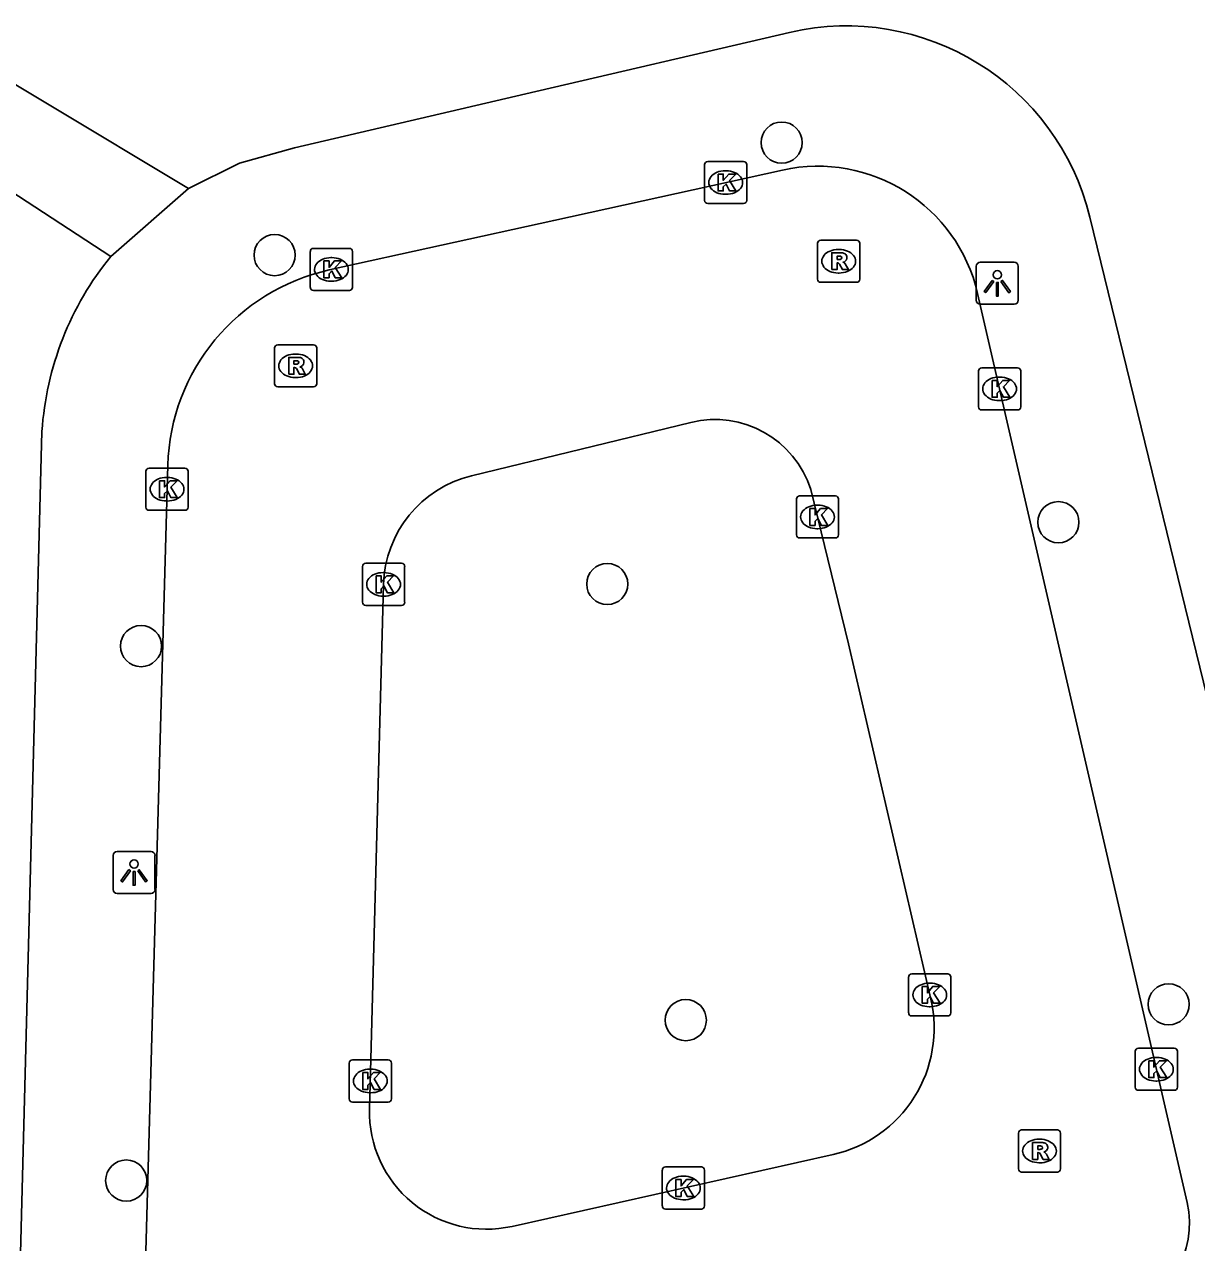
# Model space of a CAD drawing. Extents: x 162026 to 163499, y 387297 to 388169.
# Drawn here: x 162958.12 to 162985.96, y 387675.15 to 387704.09 of the extents above; entities that cross this region are included whole.
import ezdxf

# ---------------------------------------------------------------- set-up
doc = ezdxf.new("R2010")
doc.units = 0
for name, color, linetype in [('IMGEO_Boom', 7, 'Continuous'), ('IMGEO_Kolk', 7, 'Continuous'), ('IMGEO_Lichtpunt', 7, 'Continuous'), ('IMGEO_Rioolput', 7, 'Continuous'), ('IMGEO_Voetpad_open', 7, 'Continuous')]:
    doc.layers.add(name, color=color, linetype=linetype)

msp = doc.modelspace()

# ---------------------------------------------------------------- linework, layer by layer
at = {"layer": 'IMGEO_Boom'}
for centre in [(162976.105, 387701.281), (162964.06, 387698.609), (162982.679, 387692.264), (162971.962, 387690.795), (162960.887, 387689.32), (162985.298, 387680.81), (162973.828, 387680.434), (162960.535, 387676.624)]:
    msp.add_circle(centre, 0.489, dxfattribs=at)
at = {"layer": 'IMGEO_Kolk'}
for p, q in [((162974.275, 387699.907), (162974.275, 387700.759)), ((162974.35, 387700.833), (162975.202, 387700.833)), ((162975.276, 387700.759), (162975.276, 387699.907)), ((162974.763, 387700.613), (162974.788, 387700.613)), ((162974.786, 387700.053), (162974.761, 387700.053)), ((162975.202, 387699.833), (162974.35, 387699.833)), ((162964.983, 387698.769), (162965.835, 387698.769)), ((162964.908, 387697.843), (162964.908, 387698.695)), ((162965.396, 387698.549), (162965.421, 387698.549)), ((162965.909, 387698.695), (162965.909, 387697.843)), ((162965.419, 387697.989), (162965.394, 387697.989)), ((162965.835, 387697.769), (162964.983, 387697.769)), ((162980.782, 387695.005), (162980.782, 387695.857)), ((162980.857, 387695.931), (162981.709, 387695.931)), ((162981.783, 387695.857), (162981.783, 387695.005)), ((162981.27, 387695.711), (162981.295, 387695.711)), ((162981.293, 387695.151), (162981.268, 387695.151)), ((162981.709, 387694.931), (162980.857, 387694.931)), ((162961.079, 387693.547), (162961.931, 387693.547)), ((162961.004, 387692.621), (162961.004, 387693.473)), ((162961.492, 387693.327), (162961.517, 387693.327)), ((162962.005, 387693.473), (162962.005, 387692.621)), ((162961.515, 387692.767), (162961.49, 387692.767)), ((162976.456, 387691.963), (162976.456, 387692.815)), ((162976.531, 387692.889), (162977.383, 387692.889)), ((162976.944, 387692.669), (162976.969, 387692.669)), ((162977.457, 387692.815), (162977.457, 387691.963)), ((162961.931, 387692.547), (162961.079, 387692.547)), ((162976.967, 387692.109), (162976.942, 387692.109)), ((162977.383, 387691.889), (162976.531, 387691.889)), ((162966.148, 387690.361), (162966.148, 387691.213)), ((162966.223, 387691.287), (162967.075, 387691.287)), ((162967.149, 387691.213), (162967.149, 387690.361)), ((162966.636, 387691.067), (162966.661, 387691.067)), ((162966.659, 387690.507), (162966.634, 387690.507)), ((162967.075, 387690.287), (162966.223, 387690.287)), ((162979.122, 387680.608), (162979.122, 387681.46)), ((162979.197, 387681.534), (162980.049, 387681.534)), ((162980.123, 387681.46), (162980.123, 387680.608)), ((162979.61, 387681.314), (162979.635, 387681.314)), ((162980.049, 387680.534), (162979.197, 387680.534)), ((162979.633, 387680.754), (162979.608, 387680.754)), ((162984.506, 387678.842), (162984.506, 387679.694)), ((162984.581, 387679.768), (162985.433, 387679.768)), ((162985.507, 387679.694), (162985.507, 387678.842)), ((162965.833, 387678.563), (162965.833, 387679.415)), ((162965.908, 387679.489), (162966.76, 387679.489)), ((162966.834, 387679.415), (162966.834, 387678.563)), ((162984.994, 387679.548), (162985.019, 387679.548)), ((162966.321, 387679.269), (162966.346, 387679.269)), ((162985.433, 387678.768), (162984.581, 387678.768)), ((162985.017, 387678.988), (162984.992, 387678.988)), ((162966.76, 387678.489), (162965.908, 387678.489)), ((162966.344, 387678.709), (162966.319, 387678.709)), ((162973.27, 387676.021), (162973.27, 387676.873)), ((162973.345, 387676.947), (162974.197, 387676.947)), ((162974.271, 387676.873), (162974.271, 387676.021)), ((162973.758, 387676.727), (162973.783, 387676.727)), ((162973.781, 387676.167), (162973.756, 387676.167)), ((162974.197, 387675.947), (162973.345, 387675.947))]:
    msp.add_line(p, q, dxfattribs=at)
for points in [[(162974.275, 387699.907), (162974.275, 387700.759)], [(162974.35, 387700.833), (162975.202, 387700.833)], [(162975.276, 387700.759), (162975.276, 387699.907)], [(162974.596, 387700.533), (162974.719, 387700.533), (162974.719, 387700.382), (162974.849, 387700.533), (162975.013, 387700.533), (162974.867, 387700.382), (162975.02, 387700.133), (162974.868, 387700.133), (162974.783, 387700.297), (162974.719, 387700.23), (162974.719, 387700.133), (162974.596, 387700.133), (162974.596, 387700.533)], [(162975.202, 387699.833), (162974.35, 387699.833)], [(162964.983, 387698.769), (162965.835, 387698.769)], [(162964.908, 387697.843), (162964.908, 387698.695)], [(162965.229, 387698.469), (162965.352, 387698.469), (162965.352, 387698.318), (162965.482, 387698.469), (162965.646, 387698.469), (162965.5, 387698.318), (162965.653, 387698.069), (162965.501, 387698.069), (162965.416, 387698.233), (162965.352, 387698.166), (162965.352, 387698.069), (162965.229, 387698.069), (162965.229, 387698.469)], [(162965.909, 387698.695), (162965.909, 387697.843)], [(162965.835, 387697.769), (162964.983, 387697.769)], [(162980.782, 387695.005), (162980.782, 387695.857)], [(162980.857, 387695.931), (162981.709, 387695.931)], [(162981.783, 387695.857), (162981.783, 387695.005)], [(162981.103, 387695.631), (162981.226, 387695.631), (162981.226, 387695.48), (162981.356, 387695.631), (162981.52, 387695.631), (162981.374, 387695.48), (162981.527, 387695.231), (162981.375, 387695.231), (162981.29, 387695.395), (162981.226, 387695.328), (162981.226, 387695.231), (162981.103, 387695.231), (162981.103, 387695.631)], [(162981.709, 387694.931), (162980.857, 387694.931)], [(162961.079, 387693.547), (162961.931, 387693.547)], [(162961.004, 387692.621), (162961.004, 387693.473)], [(162961.325, 387693.247), (162961.448, 387693.247), (162961.448, 387693.096), (162961.578, 387693.247), (162961.742, 387693.247), (162961.596, 387693.096), (162961.749, 387692.847), (162961.597, 387692.847), (162961.512, 387693.011), (162961.448, 387692.944), (162961.448, 387692.847), (162961.325, 387692.847), (162961.325, 387693.247)], [(162962.005, 387693.473), (162962.005, 387692.621)], [(162976.456, 387691.963), (162976.456, 387692.815)], [(162976.531, 387692.889), (162977.383, 387692.889)], [(162977.457, 387692.815), (162977.457, 387691.963)], [(162961.931, 387692.547), (162961.079, 387692.547)], [(162976.777, 387692.589), (162976.9, 387692.589), (162976.9, 387692.438), (162977.03, 387692.589), (162977.194, 387692.589), (162977.048, 387692.438), (162977.201, 387692.189), (162977.049, 387692.189), (162976.964, 387692.353), (162976.9, 387692.286), (162976.9, 387692.189), (162976.777, 387692.189), (162976.777, 387692.589)], [(162977.383, 387691.889), (162976.531, 387691.889)], [(162966.148, 387690.361), (162966.148, 387691.213)], [(162966.223, 387691.287), (162967.075, 387691.287)], [(162967.149, 387691.213), (162967.149, 387690.361)], [(162966.469, 387690.987), (162966.592, 387690.987), (162966.592, 387690.836), (162966.722, 387690.987), (162966.886, 387690.987), (162966.74, 387690.836), (162966.893, 387690.587), (162966.741, 387690.587), (162966.656, 387690.751), (162966.592, 387690.684), (162966.592, 387690.587), (162966.469, 387690.587), (162966.469, 387690.987)], [(162967.075, 387690.287), (162966.223, 387690.287)], [(162979.122, 387680.608), (162979.122, 387681.46)], [(162979.197, 387681.534), (162980.049, 387681.534)], [(162980.123, 387681.46), (162980.123, 387680.608)], [(162979.443, 387681.234), (162979.566, 387681.234), (162979.566, 387681.083), (162979.696, 387681.234), (162979.86, 387681.234), (162979.714, 387681.083), (162979.867, 387680.834), (162979.715, 387680.834), (162979.63, 387680.998), (162979.566, 387680.931), (162979.566, 387680.834), (162979.443, 387680.834), (162979.443, 387681.234)], [(162980.049, 387680.534), (162979.197, 387680.534)], [(162984.506, 387678.842), (162984.506, 387679.694)], [(162984.581, 387679.768), (162985.433, 387679.768)], [(162985.507, 387679.694), (162985.507, 387678.842)], [(162965.833, 387678.563), (162965.833, 387679.415)], [(162965.908, 387679.489), (162966.76, 387679.489)], [(162966.834, 387679.415), (162966.834, 387678.563)], [(162984.827, 387679.468), (162984.95, 387679.468), (162984.95, 387679.317), (162985.08, 387679.468), (162985.244, 387679.468), (162985.098, 387679.317), (162985.251, 387679.068), (162985.099, 387679.068), (162985.014, 387679.232), (162984.95, 387679.165), (162984.95, 387679.068), (162984.827, 387679.068), (162984.827, 387679.468)], [(162966.154, 387679.189), (162966.277, 387679.189), (162966.277, 387679.038), (162966.407, 387679.189), (162966.571, 387679.189), (162966.425, 387679.038), (162966.578, 387678.789), (162966.426, 387678.789), (162966.341, 387678.953), (162966.277, 387678.886), (162966.277, 387678.789), (162966.154, 387678.789), (162966.154, 387679.189)], [(162985.433, 387678.768), (162984.581, 387678.768)], [(162966.76, 387678.489), (162965.908, 387678.489)], [(162973.27, 387676.021), (162973.27, 387676.873)], [(162973.345, 387676.947), (162974.197, 387676.947)], [(162974.271, 387676.873), (162974.271, 387676.021)], [(162973.591, 387676.647), (162973.714, 387676.647), (162973.714, 387676.496), (162973.844, 387676.647), (162974.008, 387676.647), (162973.862, 387676.496), (162974.015, 387676.247), (162973.863, 387676.247), (162973.778, 387676.411), (162973.714, 387676.344), (162973.714, 387676.247), (162973.591, 387676.247), (162973.591, 387676.647)], [(162974.197, 387675.947), (162973.345, 387675.947)]]:
    msp.add_lwpolyline(points, dxfattribs=at)
for centre, start, end in [((162974.352, 387700.757), 91.552, 178.448), ((162974.352, 387700.757), 91.552, 178.448), ((162975.2, 387700.757), 1.552, 88.448), ((162975.2, 387700.757), 1.552, 88.448), ((162974.352, 387699.909), 181.552, 268.448), ((162974.352, 387699.909), 181.552, 268.448), ((162975.2, 387699.909), 271.552, 358.448), ((162975.2, 387699.909), 271.552, 358.448), ((162964.985, 387698.693), 91.552, 178.448), ((162964.985, 387698.693), 91.552, 178.448), ((162965.833, 387698.693), 1.552, 88.448), ((162965.833, 387698.693), 1.552, 88.448), ((162964.985, 387697.845), 181.552, 268.448), ((162964.985, 387697.845), 181.552, 268.448), ((162965.833, 387697.845), 271.552, 358.448), ((162965.833, 387697.845), 271.552, 358.448), ((162980.859, 387695.855), 91.552, 178.448), ((162980.859, 387695.855), 91.552, 178.448), ((162981.707, 387695.855), 1.552, 88.448), ((162981.707, 387695.855), 1.552, 88.448), ((162980.859, 387695.007), 181.552, 268.448), ((162980.859, 387695.007), 181.552, 268.448), ((162981.707, 387695.007), 271.552, 358.448), ((162981.707, 387695.007), 271.552, 358.448), ((162961.081, 387693.471), 91.552, 178.448), ((162961.081, 387693.471), 91.552, 178.448), ((162961.929, 387693.471), 1.552, 88.448), ((162961.929, 387693.471), 1.552, 88.448), ((162976.533, 387692.813), 91.552, 178.448), ((162976.533, 387692.813), 91.552, 178.448), ((162977.381, 387692.813), 1.552, 88.448), ((162977.381, 387692.813), 1.552, 88.448), ((162961.081, 387692.623), 181.552, 268.448), ((162961.081, 387692.623), 181.552, 268.448), ((162961.929, 387692.623), 271.552, 358.448), ((162961.929, 387692.623), 271.552, 358.448), ((162976.533, 387691.965), 181.552, 268.448), ((162976.533, 387691.965), 181.552, 268.448), ((162977.381, 387691.965), 271.552, 358.448), ((162977.381, 387691.965), 271.552, 358.448), ((162966.225, 387691.211), 91.552, 178.448), ((162966.225, 387691.211), 91.552, 178.448), ((162967.073, 387691.211), 1.552, 88.448), ((162967.073, 387691.211), 1.552, 88.448), ((162966.225, 387690.363), 181.552, 268.448), ((162966.225, 387690.363), 181.552, 268.448), ((162967.073, 387690.363), 271.552, 358.448), ((162967.073, 387690.363), 271.552, 358.448), ((162979.199, 387681.458), 91.552, 178.448), ((162979.199, 387681.458), 91.552, 178.448), ((162980.047, 387681.458), 1.552, 88.448), ((162980.047, 387681.458), 1.552, 88.448), ((162979.199, 387680.61), 181.552, 268.448), ((162979.199, 387680.61), 181.552, 268.448), ((162980.047, 387680.61), 271.552, 358.448), ((162980.047, 387680.61), 271.552, 358.448), ((162984.583, 387679.692), 91.552, 178.448), ((162984.583, 387679.692), 91.552, 178.448), ((162985.431, 387679.692), 1.552, 88.448), ((162985.431, 387679.692), 1.552, 88.448), ((162965.91, 387679.413), 91.552, 178.448), ((162965.91, 387679.413), 91.552, 178.448), ((162966.758, 387679.413), 1.552, 88.448), ((162966.758, 387679.413), 1.552, 88.448), ((162984.583, 387678.844), 181.552, 268.448), ((162984.583, 387678.844), 181.552, 268.448), ((162985.431, 387678.844), 271.552, 358.448), ((162985.431, 387678.844), 271.552, 358.448), ((162965.91, 387678.565), 181.552, 268.448), ((162965.91, 387678.565), 181.552, 268.448), ((162966.758, 387678.565), 271.552, 358.448), ((162966.758, 387678.565), 271.552, 358.448), ((162973.347, 387676.871), 91.552, 178.448), ((162973.347, 387676.871), 91.552, 178.448), ((162974.195, 387676.871), 1.552, 88.448), ((162974.195, 387676.871), 1.552, 88.448), ((162973.347, 387676.023), 181.552, 268.448), ((162973.347, 387676.023), 181.552, 268.448), ((162974.195, 387676.023), 271.552, 358.448), ((162974.195, 387676.023), 271.552, 358.448)]:
    msp.add_arc(centre, 0.0765, start, end, dxfattribs=at)
for centre, major_axis, ratio, start_param, end_param in [((162974.762, 387700.333), (-0.387, 0.002), 0.722429, 4.712389, 7.853982), ((162974.787, 387700.333), (-0.39, 0.002), 0.717154, 1.570796, 4.712389), ((162965.395, 387698.269), (-0.387, 0.002), 0.722429, 4.712389, 7.853982), ((162965.42, 387698.269), (-0.39, 0.002), 0.717154, 1.570796, 4.712389), ((162981.269, 387695.431), (-0.387, 0.002), 0.722429, 4.712389, 7.853982), ((162981.294, 387695.431), (-0.39, 0.002), 0.717154, 1.570796, 4.712389), ((162961.491, 387693.047), (-0.387, 0.002), 0.722429, 4.712389, 7.853982), ((162961.516, 387693.047), (-0.39, 0.002), 0.717154, 1.570796, 4.712389), ((162976.943, 387692.389), (-0.387, 0.002), 0.722429, 4.712389, 7.853982), ((162976.968, 387692.389), (-0.39, 0.002), 0.717154, 1.570796, 4.712389), ((162966.635, 387690.787), (-0.387, 0.002), 0.722429, 4.712389, 7.853982), ((162966.66, 387690.787), (-0.39, 0.002), 0.717154, 1.570796, 4.712389), ((162979.609, 387681.034), (-0.387, 0.002), 0.722429, 4.712389, 7.853982), ((162979.634, 387681.034), (-0.39, 0.002), 0.717154, 1.570796, 4.712389), ((162984.993, 387679.268), (-0.387, 0.002), 0.722429, 4.712389, 7.853982), ((162985.018, 387679.268), (-0.39, 0.002), 0.717154, 1.570796, 4.712389), ((162966.32, 387678.989), (-0.387, 0.002), 0.722429, 4.712389, 7.853982), ((162966.345, 387678.989), (-0.39, 0.002), 0.717154, 1.570796, 4.712389), ((162973.757, 387676.447), (-0.387, 0.002), 0.722429, 4.712389, 7.853982), ((162973.782, 387676.447), (-0.39, 0.002), 0.717154, 1.570796, 4.712389)]:
    msp.add_ellipse(centre, major_axis=major_axis, ratio=ratio, start_param=start_param, end_param=end_param, dxfattribs=at)
at = {"layer": 'IMGEO_Lichtpunt'}
for p, q in [((162980.729, 387698.343), (162980.729, 387697.536)), ((162980.729, 387698.343), (162980.729, 387697.536)), ((162981.631, 387698.438), (162980.823, 387698.438)), ((162981.631, 387698.438), (162980.823, 387698.438)), ((162981.725, 387697.536), (162981.725, 387698.343)), ((162981.725, 387697.536), (162981.725, 387698.343)), ((162980.823, 387697.442), (162981.631, 387697.442)), ((162980.823, 387697.442), (162981.631, 387697.442)), ((162960.222, 387684.346), (162960.222, 387683.539)), ((162960.222, 387684.346), (162960.222, 387683.539)), ((162961.124, 387684.441), (162960.316, 387684.441)), ((162961.124, 387684.441), (162960.316, 387684.441)), ((162961.218, 387683.539), (162961.218, 387684.346)), ((162961.218, 387683.539), (162961.218, 387684.346)), ((162960.316, 387683.445), (162961.124, 387683.445)), ((162960.316, 387683.445), (162961.124, 387683.445))]:
    msp.add_line(p, q, dxfattribs=at)
for points in [[(162981.103, 387698.007), (162981.142, 387697.979), (162980.954, 387697.717), (162980.916, 387697.744), (162981.103, 387698.007)], [(162981.205, 387697.959), (162981.252, 387697.959), (162981.252, 387697.637), (162981.205, 387697.637), (162981.205, 387697.959)], [(162981.315, 387697.979), (162981.353, 387698.006), (162981.54, 387697.744), (162981.501, 387697.716), (162981.315, 387697.979)], [(162960.596, 387684.01), (162960.635, 387683.982), (162960.447, 387683.72), (162960.409, 387683.747), (162960.596, 387684.01)], [(162960.808, 387683.982), (162960.846, 387684.009), (162961.033, 387683.747), (162960.994, 387683.719), (162960.808, 387683.982)], [(162960.698, 387683.962), (162960.745, 387683.962), (162960.745, 387683.64), (162960.698, 387683.64), (162960.698, 387683.962)]]:
    msp.add_lwpolyline(points, dxfattribs=at)
for centre in [(162981.228, 387698.141), (162960.721, 387684.144)]:
    msp.add_circle(centre, 0.0994, dxfattribs=at)
for centre, start, end in [((162980.823, 387698.343), 90, 180), ((162980.823, 387698.343), 90, 180), ((162981.631, 387698.343), 0, 90), ((162981.631, 387698.343), 0, 90), ((162980.823, 387697.536), 180, 270), ((162980.823, 387697.536), 180, 270), ((162981.631, 387697.536), 270, 0), ((162981.631, 387697.536), 270, 360), ((162960.316, 387684.346), 90, 180), ((162960.316, 387684.346), 90, 180), ((162961.124, 387684.346), 0, 90), ((162961.124, 387684.346), 0, 90), ((162960.316, 387683.539), 180, 270), ((162960.316, 387683.539), 180, 270), ((162961.124, 387683.539), 270, 0), ((162961.124, 387683.539), 270, 360)]:
    msp.add_arc(centre, 0.0946, start, end, dxfattribs=at)
at = {"layer": 'IMGEO_Rioolput'}
for p, q in [((162976.959, 387698.037), (162976.959, 387698.889)), ((162977.034, 387698.963), (162977.886, 387698.963)), ((162977.447, 387698.743), (162977.472, 387698.743)), ((162977.96, 387698.889), (162977.96, 387698.037)), ((162977.47, 387698.183), (162977.445, 387698.183)), ((162977.886, 387697.963), (162977.034, 387697.963)), ((162964.134, 387696.479), (162964.986, 387696.479)), ((162964.059, 387695.553), (162964.059, 387696.405)), ((162964.547, 387696.259), (162964.572, 387696.259)), ((162965.06, 387696.405), (162965.06, 387695.553)), ((162964.57, 387695.699), (162964.545, 387695.699)), ((162964.986, 387695.479), (162964.134, 387695.479)), ((162981.729, 387676.9), (162981.729, 387677.752)), ((162981.804, 387677.826), (162982.656, 387677.826)), ((162982.217, 387677.606), (162982.242, 387677.606)), ((162982.73, 387677.752), (162982.73, 387676.9)), ((162982.24, 387677.046), (162982.215, 387677.046)), ((162982.656, 387676.826), (162981.804, 387676.826))]:
    msp.add_line(p, q, dxfattribs=at)
for points in [[(162976.959, 387698.037), (162976.959, 387698.889)], [(162977.034, 387698.963), (162977.886, 387698.963)], [(162977.96, 387698.889), (162977.96, 387698.037)], [(162977.548, 387698.661), (162977.296, 387698.663), (162977.296, 387698.263)], [(162977.474, 387698.582), (162977.42, 387698.582), (162977.42, 387698.501)], [(162977.42, 387698.501), (162977.472, 387698.501)], [(162977.296, 387698.263), (162977.42, 387698.263), (162977.42, 387698.425), (162977.431, 387698.425)], [(162977.478, 387698.396), (162977.549, 387698.263), (162977.689, 387698.263), (162977.624, 387698.389)], [(162977.886, 387697.963), (162977.034, 387697.963)], [(162964.134, 387696.479), (162964.986, 387696.479)], [(162964.059, 387695.553), (162964.059, 387696.405)], [(162964.648, 387696.177), (162964.396, 387696.179), (162964.396, 387695.779)], [(162965.06, 387696.405), (162965.06, 387695.553)], [(162964.396, 387695.779), (162964.52, 387695.779), (162964.52, 387695.941), (162964.531, 387695.941)], [(162964.574, 387696.098), (162964.52, 387696.098), (162964.52, 387696.017)], [(162964.52, 387696.017), (162964.572, 387696.017)], [(162964.578, 387695.912), (162964.649, 387695.779), (162964.789, 387695.779), (162964.724, 387695.905)], [(162964.986, 387695.479), (162964.134, 387695.479)], [(162981.729, 387676.9), (162981.729, 387677.752)], [(162981.804, 387677.826), (162982.656, 387677.826)], [(162982.73, 387677.752), (162982.73, 387676.9)], [(162982.318, 387677.524), (162982.066, 387677.526), (162982.066, 387677.126)], [(162982.244, 387677.445), (162982.19, 387677.445), (162982.19, 387677.364)], [(162982.19, 387677.364), (162982.242, 387677.364)], [(162982.066, 387677.126), (162982.19, 387677.126), (162982.19, 387677.288), (162982.201, 387677.288)], [(162982.248, 387677.259), (162982.319, 387677.126), (162982.459, 387677.126), (162982.394, 387677.252)], [(162982.656, 387676.826), (162981.804, 387676.826)]]:
    msp.add_lwpolyline(points, dxfattribs=at)
for centre, radius, start, end in [((162977.036, 387698.887), 0.0765, 91.552, 178.448), ((162977.036, 387698.887), 0.0765, 91.552, 178.448), ((162977.884, 387698.887), 0.0765, 1.552, 88.448), ((162977.884, 387698.887), 0.0765, 1.552, 88.448), ((162977.456, 387698.69), 0.19, 274.7715, 282.9687), ((162977.48, 387698.486), 0.0964, 77.0061, 93.1865), ((162977.494, 387698.543), 0.0378, 276.6634, 79.6772), ((162977.547, 387698.551), 0.109, 350.3612, 89.416), ((162977.545, 387698.551), 0.112, 277.5842, 350.9817), ((162977.529, 387698.336), 0.108, 29.5134, 73.7905), ((162977.43, 387698.372), 0.0533, 26.0293, 88.6989), ((162977.036, 387698.039), 0.0765, 181.552, 268.448), ((162977.036, 387698.039), 0.0765, 181.552, 268.448), ((162977.884, 387698.039), 0.0765, 271.552, 358.448), ((162977.884, 387698.039), 0.0765, 271.552, 358.448), ((162964.136, 387696.403), 0.0765, 91.552, 178.448), ((162964.136, 387696.403), 0.0765, 91.552, 178.448), ((162964.984, 387696.403), 0.0765, 1.552, 88.448), ((162964.984, 387696.403), 0.0765, 1.552, 88.448), ((162964.647, 387696.067), 0.109, 350.3612, 89.416), ((162964.53, 387695.888), 0.0533, 26.0293, 88.6989), ((162964.556, 387696.206), 0.19, 274.7715, 282.9687), ((162964.58, 387696.002), 0.0964, 77.0061, 93.1865), ((162964.594, 387696.059), 0.0378, 276.6634, 79.6772), ((162964.645, 387696.067), 0.112, 277.5842, 350.9817), ((162964.629, 387695.852), 0.108, 29.5134, 73.7905), ((162964.136, 387695.555), 0.0765, 181.552, 268.448), ((162964.136, 387695.555), 0.0765, 181.552, 268.448), ((162964.984, 387695.555), 0.0765, 271.552, 358.448), ((162964.984, 387695.555), 0.0765, 271.552, 358.448), ((162981.806, 387677.75), 0.0765, 91.552, 178.448), ((162981.806, 387677.75), 0.0765, 91.552, 178.448), ((162982.654, 387677.75), 0.0765, 1.552, 88.448), ((162982.654, 387677.75), 0.0765, 1.552, 88.448), ((162982.226, 387677.553), 0.19, 274.7715, 282.9687), ((162982.25, 387677.349), 0.0964, 77.0061, 93.1865), ((162982.264, 387677.406), 0.0378, 276.6634, 79.6772), ((162982.317, 387677.414), 0.109, 350.3612, 89.416), ((162982.315, 387677.414), 0.112, 277.5842, 350.9817), ((162982.2, 387677.235), 0.0533, 26.0293, 88.6989), ((162982.299, 387677.199), 0.108, 29.5134, 73.7905), ((162981.806, 387676.902), 0.0765, 181.552, 268.448), ((162981.806, 387676.902), 0.0765, 181.552, 268.448), ((162982.654, 387676.902), 0.0765, 271.552, 358.448), ((162982.654, 387676.902), 0.0765, 271.552, 358.448)]:
    msp.add_arc(centre, radius, start, end, dxfattribs=at)
for centre, major_axis, ratio, start_param, end_param in [((162977.446, 387698.463), (-0.387, 0.002), 0.722429, 4.712389, 7.853982), ((162977.471, 387698.463), (-0.39, 0.002), 0.717154, 1.570796, 4.712389), ((162964.546, 387695.979), (-0.387, 0.002), 0.722429, 4.712389, 7.853982), ((162964.571, 387695.979), (-0.39, 0.002), 0.717154, 1.570796, 4.712389), ((162982.216, 387677.326), (-0.387, 0.002), 0.722429, 4.712389, 7.853982), ((162982.241, 387677.326), (-0.39, 0.002), 0.717154, 1.570796, 4.712389)]:
    msp.add_ellipse(centre, major_axis=major_axis, ratio=ratio, start_param=start_param, end_param=end_param, dxfattribs=at)
at = {"layer": 'IMGEO_Voetpad_open'}
for points in [[(162962.013, 387700.191), (162951.955, 387706.231), (162947.577, 387723.993)], [(162976.294, 387703.897), (162970.025, 387702.437), (162964.532, 387701.157), (162963.228, 387700.791), (162962.013, 387700.191)], [(162954.77, 387702.101), (162960.168, 387698.577)], [(162976.125, 387700.629), (162970.692, 387699.432), (162965.358, 387698.256)], [(162960.168, 387698.577), (162962.013, 387700.191)], [(162988.994, 387676.739), (162983.426, 387699.513)], [(162985.735, 387676.1), (162980.759, 387697.7)], [(162958.534, 387694.419), (162957.109, 387640.108)], [(162968.735, 387693.366), (162973.951, 387694.634)], [(162961.522, 387693.617), (162959.276, 387613.243)], [(162976.799, 387693.039), (162977.694, 387689.374), (162979.648, 387680.93)], [(162966.315, 387678.322), (162966.648, 387690.782)], [(162977.327, 387677.242), (162969.701, 387675.535)]]:
    msp.add_lwpolyline(points, dxfattribs=at)
for centre, radius, start, end in [((162977.644, 387698.101), 5.952, 13.7273, 103.1151), ((162976.964, 387696.827), 3.894, 12.9615, 102.4472), ((162965.861, 387693.94), 7.343, 140.8363, 176.2563), ((162966.411, 387693.48), 4.89, 102.4284, 178.3968), ((162974.516, 387692.304), 2.398, 17.8591, 103.6396), ((162969.381, 387690.709), 2.734, 103.6727, 178.4743), ((162976.656, 387680.239), 3.071, 282.621, 13.0114), ((162969.093, 387678.247), 2.779, 178.4487, 282.6361), ((162983.593, 387675.604), 2.199, 283.3373, 13.024)]:
    msp.add_arc(centre, radius, start, end, dxfattribs=at)

doc.saveas('drawing.dxf')
